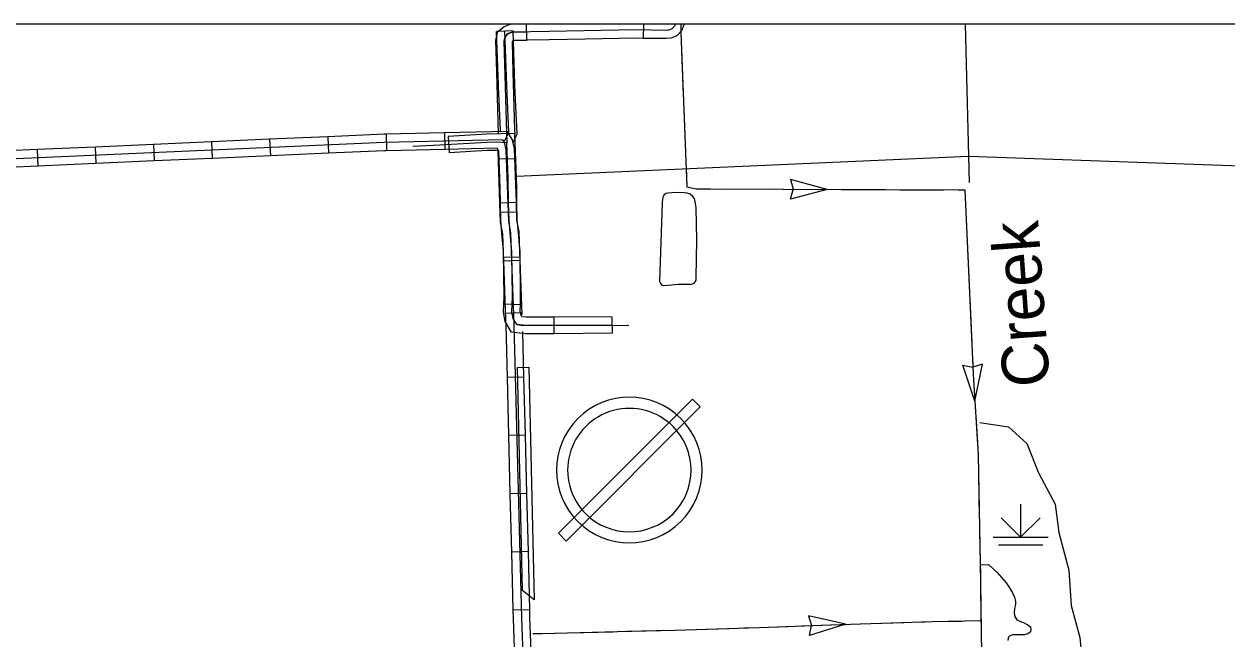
# Model space of a CAD drawing. Extents: x 1084508 to 1142749, y 1057638 to 1093403.
# Drawn here: x 1114280 to 1117705, y 1091653 to 1093403 of the extents above; entities that cross this region are included whole.
import ezdxf

# ---------------------------------------------------------------- set-up
doc = ezdxf.new("R2010")
doc.units = 0
for name, color, linetype in [('DSN_DRFT_Named-Boundary', 7, 'Continuous'), ('Level 32', 7, 'Continuous'), ('Level 35', 7, 'Continuous'), ('Level 43', 7, 'Continuous'), ('Level 44', 7, 'Continuous'), ('Level 45', 7, 'Continuous'), ('Level 47', 7, 'Continuous'), ('Level 5', 7, 'Continuous'), ('Level 57', 7, 'Continuous')]:
    doc.layers.add(name, color=color, linetype=linetype)

msp = doc.modelspace()

# ---------------------------------------------------------------- linework, layer by layer
at = {"layer": 'DSN_DRFT_Named-Boundary'}
msp.add_lwpolyline([(1084507.9, 1057640), (1142749.2, 1057640), (1142749.2, 1093403.4), (1084507.9, 1093403.4)], close=True, dxfattribs=at)
at = {"layer": 'Level 32'}
for p, q in [((1114979.1, 1093075.2), (1114981.2, 1093028.1)), ((1115144.7, 1093082.5), (1115146.8, 1093035.5)), ((1115310.8, 1093089.7), (1115311.8, 1093042.6)), ((1115476.5, 1093093.4), (1115477.5, 1093046.3)), ((1114316.8, 1093045.9), (1114318.9, 1092998.8)), ((1114482.4, 1093053.2), (1114484.5, 1093006.2)), ((1114648, 1093060.5), (1114650.1, 1093013.5)), ((1114813.5, 1093067.8), (1114815.6, 1093020.8)), ((1115679.7, 1093019.2), (1115632.6, 1093018.4)), ((1115681.5, 1092895), (1115634.4, 1092893.4)), ((1115683.7, 1092867.4), (1115636.7, 1092866.6)), ((1115692.1, 1092739.3), (1115645, 1092738.5)), ((1115692.6, 1092730.1), (1115645.6, 1092728.3)), ((1115693, 1092604.4), (1115646, 1092605.7)), ((1115698, 1092581.3), (1115651, 1092579.6)), ((1115787.8, 1092568.9), (1115788.1, 1092521.8)), ((1115953.5, 1092570.1), (1115953.8, 1092523)), ((1115703, 1092398.5), (1115656, 1092397.3)), ((1115707.2, 1092232.8), (1115660.1, 1092231.6)), ((1115711.4, 1092067.2), (1115664.3, 1092066)), ((1115715.6, 1091901.5), (1115668.5, 1091900.3)), ((1115719.7, 1091735.8), (1115672.7, 1091734.6))]:
    msp.add_line(p, q, dxfattribs=at)
for points in [[(1115642.7, 1093073.6), (1115305.5, 1093066), (1113979.1, 1093007.4), (1113567.7, 1092992.3), (1113366.1, 1092982.3), (1113108.8, 1092975.9), (1111051.7, 1092950.4), (1110625.8, 1092936.7), (1108954.1, 1092895)], [(1114979.1, 1093075.2), (1114813.5, 1093067.8)], [(1115144.7, 1093082.5), (1114979.1, 1093075.2)], [(1115310.8, 1093089.7), (1115304.8, 1093089.6), (1115144.7, 1093082.5)], [(1115476.5, 1093093.4), (1115310.8, 1093089.7)], [(1115654.9, 1093097.4), (1115476.5, 1093093.4)], [(1115676.7, 1093091.8), (1115596.4, 1093090.1), (1115487.4, 1093083.4), (1115490.3, 1093036.4)], [(1115696.8, 1091712.9), (1115675.7, 1092547.1), (1115666.2, 1092809.2), (1115659.7, 1092842), (1115652.9, 1093045.5), (1115647.7, 1093066.1), (1115642.7, 1093073.6)], [(1115672.2, 1093065.2), (1115669.5, 1093075.9), (1115654.9, 1093097.4)], [(1115682.4, 1092936.6), (1115681.9, 1092964.5), (1115676.7, 1093091.8)], [(1114316.8, 1093045.9), (1114151.3, 1093038.6)], [(1114482.4, 1093053.2), (1114316.8, 1093045.9)], [(1114648, 1093060.5), (1114482.4, 1093053.2)], [(1114813.5, 1093067.8), (1114648, 1093060.5)], [(1115311.8, 1093042.6), (1115306.3, 1093042.5), (1115146.8, 1093035.5)], [(1115477.5, 1093046.3), (1115311.8, 1093042.6)], [(1115627.6, 1093049.7), (1115477.5, 1093046.3)], [(1115631.6, 1093043.7), (1115598.3, 1093043), (1115490.3, 1093036.4)], [(1115634.4, 1092893.4), (1115629.5, 1093042.2), (1115627.6, 1093049.7)], [(1115635.3, 1092935.8), (1115634.8, 1092963.1), (1115631.6, 1093043.7)], [(1115681.5, 1092895), (1115676.4, 1093048.8), (1115672.2, 1093065.2)], [(1114484.5, 1093006.2), (1114318.9, 1092998.8)], [(1114650.1, 1093013.5), (1114484.5, 1093006.2)], [(1114815.6, 1093020.8), (1114650.1, 1093013.5)], [(1114981.2, 1093028.1), (1114815.6, 1093020.8)], [(1115146.8, 1093035.5), (1114981.2, 1093028.1)], [(1114318.9, 1092998.8), (1114153.4, 1092991.5)], [(1115643.7, 1092768.8), (1115641.4, 1092795.9), (1115637.2, 1092844.2), (1115636, 1092893.4), (1115635.3, 1092935.8)], [(1115690.6, 1092772.7), (1115688.3, 1092799.9), (1115684.2, 1092846.8), (1115683.1, 1092894.4), (1115682.4, 1092936.6)], [(1115645.6, 1092728.3), (1115642.7, 1092806.5), (1115636.2, 1092839.3), (1115634.4, 1092893.4)], [(1115692.6, 1092730.1), (1115689.6, 1092811.9), (1115683.2, 1092844.7), (1115681.5, 1092895)], [(1115646, 1092605.7), (1115646.6, 1092627.2), (1115644.8, 1092755.1), (1115643.7, 1092768.8)], [(1115693, 1092604.4), (1115693.6, 1092626.9), (1115691.9, 1092757.4), (1115690.6, 1092772.7)], [(1115698.3, 1092575.4), (1115692.6, 1092730.1)], [(1115651.6, 1092562.7), (1115645.6, 1092728.3)], [(1115788.1, 1092521.8), (1115757, 1092521.6), (1115706.9, 1092521.6), (1115668.1, 1092526), (1115650, 1092556.8), (1115645.3, 1092582.7), (1115646, 1092605.7)], [(1115787.8, 1092568.9), (1115756.9, 1092568.7), (1115709.6, 1092568.7), (1115696.8, 1092570.2), (1115694.9, 1092573.4), (1115692.5, 1092586.3), (1115693, 1092604.4)], [(1115656, 1092397.3), (1115652.2, 1092546.4), (1115651.6, 1092562.7)], [(1115953.5, 1092570.1), (1115787.8, 1092568.9)], [(1115682.1, 1092550.2), (1115684.8, 1092548.1), (1115698.6, 1092544.7), (1116002, 1092546.3)], [(1115703, 1092398.5), (1115699.8, 1092528.4)], [(1115953.8, 1092523), (1115788.1, 1092521.8)], [(1115660.1, 1092231.6), (1115656, 1092397.3)], [(1115707.2, 1092232.8), (1115703, 1092398.5)], [(1115664.3, 1092066), (1115660.1, 1092231.6)], [(1115711.4, 1092067.2), (1115707.2, 1092232.8)], [(1115668.5, 1091900.3), (1115664.3, 1092066)], [(1115715.6, 1091901.5), (1115711.4, 1092067.2)], [(1115672.7, 1091734.6), (1115668.5, 1091900.3)], [(1115719.7, 1091735.8), (1115715.6, 1091901.5)], [(1115678.3, 1091568.7), (1115673.2, 1091712.2), (1115672.7, 1091734.6)], [(1115710.1, 1090575.4), (1115703.4, 1091155.9), (1115707.9, 1091318.2), (1115709, 1091366.2), (1115696.8, 1091712.9)], [(1115725.3, 1091570.4), (1115720.3, 1091713.7), (1115719.7, 1091735.8)]]:
    msp.add_lwpolyline(points, dxfattribs=at)
at = {"layer": 'Level 35'}
for points in [[(1116193.1, 1092881.5), (1116191, 1092896.9), (1116188.3, 1092906.4), (1116183.1, 1092913.8), (1116176.7, 1092918.6), (1116167.7, 1092922.3), (1116159.3, 1092922.8), (1116138.6, 1092923.4), (1116113.2, 1092922.3), (1116106.9, 1092920.7), (1116102.6, 1092917.5), (1116099.5, 1092913.8), (1116097.4, 1092905.9), (1116096.8, 1092894.2), (1116089.4, 1092670.9), (1116092.1, 1092664.5), (1116095.2, 1092660.3), (1116101.1, 1092659.3), (1116112.7, 1092660.3), (1116143.4, 1092662.4), (1116179.9, 1092663), (1116187.3, 1092666.1), (1116191, 1092669.8), (1116193.6, 1092674.6), (1116193.6, 1092682.5), (1116195.2, 1092787.9), (1116193.1, 1092881.5)], [(1117026.1, 1091864.4), (1117049.8, 1091842.6), (1117075.9, 1091812.3), (1117085.5, 1091798.3), (1117094.2, 1091784.2), (1117099.7, 1091771.3), (1117102.2, 1091760.2), (1117102.6, 1091751.3), (1117099.4, 1091739.5), (1117098.4, 1091727.1), (1117100.4, 1091717), (1117106.8, 1091707.6), (1117116.5, 1091702.6), (1117125.2, 1091699.3), (1117131.9, 1091696.2), (1117137.3, 1091693.2), (1117145, 1091687.5), (1117146.6, 1091679.8), (1117145, 1091672.8), (1117137.2, 1091667.4), (1117130.4, 1091665.6), (1117128.3, 1091664.6), (1117122.9, 1091664.2), (1117114.7, 1091664.3), (1117108.1, 1091664.8), (1117103.7, 1091664.3), (1117098.4, 1091664.8), (1117094, 1091664.4), (1117089.6, 1091662.4), (1117085.3, 1091660.4), (1117082.5, 1091657.8), (1117081.3, 1091655), (1117080.5, 1091648.3)]]:
    msp.add_lwpolyline(points, dxfattribs=at)
at = {"layer": 'Level 43'}
for p, q in [((1116566.1, 1092932.5), (1116462.1, 1092960.7)), ((1116462.1, 1092960.7), (1116469.5, 1092933)), ((1116462, 1092905), (1116469.5, 1092932.7)), ((1116566.1, 1092932.5), (1116462, 1092905)), ((1116986.8, 1092329.7), (1116952.6, 1092431.8)), ((1116953, 1092432.3), (1116981, 1092426.2)), ((1117008.7, 1092434.8), (1116981.4, 1092426.2)), ((1116986.8, 1092329.7), (1117008.2, 1092435.3)), ((1116618.6, 1091694.4), (1116513.6, 1091718.5)), ((1116513.6, 1091718.5), (1116522, 1091691.1)), ((1116618.6, 1091694.4), (1116515.6, 1091662.8)), ((1116515.6, 1091662.8), (1116522, 1091690.7))]:
    msp.add_line(p, q, dxfattribs=at)
for points in [[(1116150.1, 1093403.4), (1116149.6, 1093399.1), (1116149.8, 1093378), (1116167, 1092939.9), (1116193.8, 1092934.4), (1116440.2, 1092932.9), (1116958.3, 1092931.2), (1116982.1, 1092406.3), (1116996.2, 1092176.8), (1117002.9, 1091813.1), (1117010, 1091334)], [(1116151.8, 1093327.2), (1116156.7, 1093203)], [(1116158.3, 1093161.6), (1116163.2, 1093037.4)], [(1116164.8, 1092996), (1116167, 1092939.9), (1116193.8, 1092934.4), (1116234.6, 1092934.2)], [(1116276.1, 1092933.9), (1116400.4, 1092933.2)], [(1116441.8, 1092932.9), (1116566.1, 1092932.5)], [(1116607.5, 1092932.4), (1116669.7, 1092932.2)], [(1116669.7, 1092932.2), (1116731.8, 1092932)], [(1116773.3, 1092931.8), (1116897.6, 1092931.4)], [(1116939, 1092931.3), (1116958.3, 1092931.2), (1116963, 1092826.3)], [(1116964.9, 1092784.9), (1116970.5, 1092660.8)], [(1116972.4, 1092619.4), (1116978, 1092495.2)], [(1116979.9, 1092453.8), (1116982.1, 1092406.3), (1116986.8, 1092329.7)], [(1116989.4, 1092288.3), (1116993.2, 1092226.3)], [(1116993.2, 1092226.3), (1116996.2, 1092176.8), (1116996.5, 1092164.3)], [(1116997.2, 1092122.8), (1116999.5, 1091998.6)], [(1117000.3, 1091957.1), (1117002.5, 1091832.9)], [(1117001.1, 1091864.2), (1117026.1, 1091864.4)], [(1117001.1, 1091864.2), (1117026.1, 1091864.4)], [(1117003.2, 1091791.4), (1117005, 1091667.1)], [(1115728.2, 1091668), (1115755.2, 1091668.6), (1115969.4, 1091673.8), (1116132.8, 1091678), (1116372.8, 1091685.6), (1116603.1, 1091693.8), (1116865.5, 1091702), (1117003, 1091705)], [(1116825.7, 1091700.8), (1116865.5, 1091702), (1116949.9, 1091703.8)], [(1115728.2, 1091668), (1115755.2, 1091668.6), (1115790.3, 1091669.4)], [(1115831.8, 1091670.5), (1115956, 1091673.5)], [(1115997.4, 1091674.6), (1116121.7, 1091677.7)], [(1116163.1, 1091678.9), (1116287.3, 1091682.9)], [(1116328.8, 1091684.2), (1116372.8, 1091685.6), (1116453, 1091688.5)], [(1116494.4, 1091689.9), (1116603.1, 1091693.8), (1116618.6, 1091694.3)], [(1116660, 1091695.6), (1116722.1, 1091697.5)], [(1116722.1, 1091697.5), (1116784.3, 1091699.5)]]:
    msp.add_lwpolyline(points, dxfattribs=at)
at = {"layer": 'Level 44'}
for p, q in [((1117117.2, 1092036.3), (1117117.2, 1091942.1)), ((1117117.2, 1091942.1), (1117061.7, 1091997.6)), ((1117117.2, 1091942.1), (1117172.7, 1091997.6)), ((1117038.7, 1091942.1), (1117195.7, 1091942.1)), ((1117054.4, 1091920.7), (1117180, 1091920.7))]:
    msp.add_line(p, q, dxfattribs=at)
at = {"layer": 'Level 45'}
for p, q in [((1115709.7, 1093403.4), (1115710.4, 1093357)), ((1116043.2, 1093403.4), (1116042.7, 1093362.7))]:
    msp.add_line(p, q, dxfattribs=at)
for points in [[(1115666.1, 1093403.4), (1115646.4, 1093395.8), (1115626.9, 1093379.7), (1115622.4, 1093356.6), (1115624.9, 1093266.3)], [(1115630.4, 1093229.3), (1115625.1, 1093382.4)], [(1115677.5, 1093230.9), (1115672.2, 1093384.1), (1115625.6, 1093382.4)], [(1115710, 1093380.5), (1115670.7, 1093379.9), (1115658.4, 1093375.2), (1115648.4, 1093367), (1115646, 1093354.7), (1115653.1, 1093094.6), (1115654.3, 1093064.8)], [(1115646.7, 1093067.7), (1115660.4, 1093095.9), (1115654, 1093227.8), (1115648.6, 1093383.2)], [(1116133.9, 1093403.4), (1116131.3, 1093397), (1116124.5, 1093389.7), (1116115.5, 1093386.2), (1116107.7, 1093385.4), (1116022, 1093386.5), (1115774.8, 1093382.3), (1115669.1, 1093380), (1115663.7, 1093378.8), (1115658.6, 1093376.6), (1115654.2, 1093373.2), (1115650.2, 1093368.1), (1115648.6, 1093362.7)], [(1116158.6, 1093403.4), (1116158.5, 1093401), (1116151.4, 1093384.1), (1116138.2, 1093369.8), (1116121.1, 1093363), (1116108.6, 1093361.9), (1116042.7, 1093362.7)], [(1115710.4, 1093357), (1115675.2, 1093356.4), (1115670.4, 1093354.6), (1115669.9, 1093354.2), (1115669.6, 1093352.8), (1115671.9, 1093267.6)], [(1115877.7, 1093360.5), (1115775.3, 1093358.8), (1115712.1, 1093357.4)], [(1116042.7, 1093362.7), (1116022, 1093363), (1115877.7, 1093360.5)], [(1115624.9, 1093266.3), (1115629.6, 1093090.8)], [(1115671.9, 1093267.6), (1115676.4, 1093101.9)], [(1115634.7, 1093096.9), (1115636.6, 1093100.8), (1115630.5, 1093226.8), (1115630.4, 1093229.3)], [(1115672, 1093066), (1115684.2, 1093091.1), (1115677.5, 1093228.7), (1115677.5, 1093230.9)], [(1115676.4, 1093101.9), (1115676.7, 1093091.8)], [(1115654.3, 1093064.8), (1115624.9, 1093067.1), (1115597.3, 1093066.5), (1115463.5, 1093058.3), (1115387.2, 1093054.8)], [(1115953.7, 1092546.5), (1115757, 1092545.2), (1115708.3, 1092545.2), (1115682.4, 1092548.1), (1115672.4, 1092565.1), (1115668.9, 1092584.5), (1115670.1, 1092627.1), (1115668.3, 1092756.2), (1115664.8, 1092797.9), (1115660.7, 1092845.5), (1115659.5, 1092893.9), (1115658.4, 1092963.8), (1115654.3, 1093064.8)]]:
    msp.add_lwpolyline(points, dxfattribs=at)
at = {"layer": 'Level 47'}
msp.add_lwpolyline([(1117001.2, 1092268.8), (1117082.4, 1092256.8), (1117134.9, 1092209), (1117168.3, 1092125.4), (1117215.6, 1092036.5), (1117225.6, 1091955.8), (1117254.3, 1091848.3), (1117261.5, 1091748), (1117285.3, 1091657.2), (1117302, 1091491.7), (1117329.3, 1091425.2), (1117329.6, 1091424), (1117359.3, 1091358.6)], dxfattribs=at)
at = {"layer": 'Level 5'}
msp.add_line((1116958.9, 1093403.4), (1116968.6, 1093026.9), dxfattribs=at)
for points in [[(1115681.7, 1092970.2), (1116968.6, 1093026.9)], [(1116968.6, 1093026.9), (1118626.7, 1092968.3)], [(1116968.6, 1093026.9), (1116970.3, 1092952.5)]]:
    msp.add_lwpolyline(points, dxfattribs=at)
at = {"layer": 'Level 57'}
for p, q in [((1116183, 1092335.5), (1115801.2, 1091953.7)), ((1116205.2, 1092313.3), (1116183, 1092335.5)), ((1115823.4, 1091931.5), (1116205.2, 1092313.3)), ((1115801.2, 1091953.7), (1115823.4, 1091931.5))]:
    msp.add_line(p, q, dxfattribs=at)
for points in [[(1115699.4, 1091790.3), (1115684.9, 1092426), (1115716.8, 1092426.1)], [(1115716.8, 1092426.1), (1115731.8, 1091764), (1115699.4, 1091790.3)]]:
    msp.add_lwpolyline(points, dxfattribs=at)
for radius, start, end in [(207.2, 45, 225), (175.8, 45, 225.0001), (207.2, 225, 45), (175.8, 225.0001, 45)]:
    msp.add_arc((1116003.2, 1092133.5), radius, start, end, dxfattribs=at)

# ---------------------------------------------------------------- texts
at = {"layer": 'Level 43'}
msp.add_text('Creek', height=132.58, rotation=94.0872, dxfattribs=at).set_placement((1117200.6, 1092374.7))

doc.saveas('drawing.dxf')
